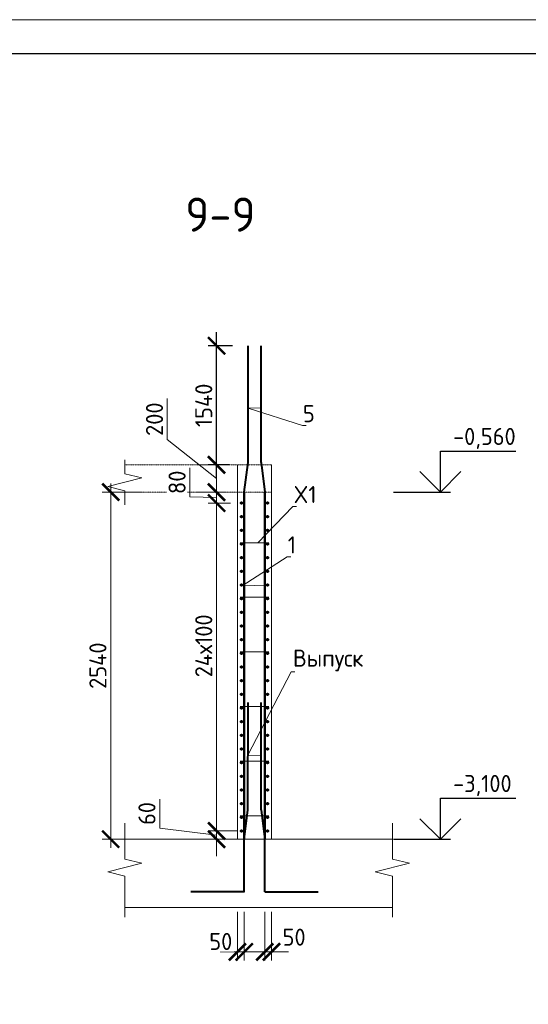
# Model space of a CAD drawing. Header units: millimetres. Extents: x 376598 to 1249954, y -318491 to -22134.
# Tile 292 of 444: x 724909 to 732354, y -123802 to -109390. Entities that reach past the tile are written whole.
import ezdxf
from ezdxf import colors
from ezdxf.entities.mleader import LeaderData, LeaderLine
from ezdxf.math import Vec2, Vec3

# ---------------------------------------------------------------- set-up
doc = ezdxf.new("R2010")
doc.units = ezdxf.units.MM
doc.linetypes.add('01 Штриховая _4 мм_', pattern=[6, 3.5, -2.5])
for name, color, linetype, lineweight in [('AF_Perekritie', 90, 'Continuous', 18), ('AF_Stena', 90, 'Continuous', 18), ('KR_Fundament', 253, 'Continuous', 18), ('Арм_шпильки', 143, 'Continuous', 18), ('Армирование', 3, 'Continuous', 40), ('АрмСтер', 2, 'Continuous', 50), ('подоснова', 151, 'Continuous', 5), ('РАЗМЕРЫ', 1, 'Continuous', 9), ('ТОНКИЕ', 7, 'Continuous', 9)]:
    doc.layers.add(name, color=color, linetype=linetype, lineweight=lineweight)
doc.layers.add('ТОЛСТЫЕ_ОСНОВНЫЕ', color=6, linetype='Continuous')
doc.styles.add('GOST-2.304_Type-B', font='GOST_Common.ttf')
doc.dimstyles.new('мой 25', dxfattribs={"dimscale": 100, "dimtxt": 2.5, "dimasz": 2.5, "dimexe": 1.25, "dimexo": 0.625, "dimtad": 1, "dimdec": 0, "dimlfac": 0.5, "dimtxsty": 'GOST-2.304_Type-B', "dimblk": 'ARCHTICK', "dimcen": 2.5, "dimdle": 1.25, "dimaunit": 1, "dimadec": 1, "dimazin": 2, "dimtfac": 1, "dimtdec": 0, "dimtmove": 1, "dimatfit": 3, "dimfxl": 6, "dimfxlon": 1, "dimtfill": 1, "dimlwd": -1, "dimlwe": -1, "dimarcsym": 0})
doc.dimstyles.new('СПДС', dxfattribs={"dimscale": 100, "dimtxt": 2.5, "dimasz": 2.5, "dimexe": 1.25, "dimexo": 0, "dimtad": 1, "dimdec": 0, "dimtxsty": 'GOST-2.304_Type-B', "dimblk": 'ARCHTICK', "dimcen": 2.5, "dimdle": 2, "dimadec": 0, "dimazin": 2, "dimtfac": 0.75, "dimtdec": 0, "dimtmove": 1, "dimatfit": 3, "dimfxl": 1, "dimtolj": 1, "dimarcsym": 1})

# ---------------------------------------------------------------- blocks, each defined once
blk = doc.blocks.new('*U2962')
at = {"layer": 'ТОЛСТЫЕ_ОСНОВНЫЕ', "color": 6}
blk.add_lwpolyline([(20, 5), (836, 5), (836, 589), (20, 589)], close=True, dxfattribs=at)
at = {"layer": 'ТОНКИЕ'}
blk.add_lwpolyline([(0, 0), (841, 0), (841, 594), (0, 594)], close=True, dxfattribs=at)
blk = doc.blocks.new('_None')
blk = doc.blocks.new('_ArchTick')
at = {"color": 0, "linetype": 'ByBlock', "const_width": 0.15}
blk.add_lwpolyline([(-0.5, -0.5), (0.5, 0.5)], dxfattribs=at)
blk = doc.blocks.new('*D2686')
at = {"layer": 'DEFPOINTS', "color": 0, "lineweight": 0, "transparency": 16777216}
for p in [(727791, -116305), (727928, -116305), (728058, -116465)]:
    blk.add_point(p, dxfattribs=at)
at = {"layer": 'РАЗМЕРЫ', "color": 0, "linetype": 'Continuous', "transparency": 16777216}
for p, q in [((727401, -116374), (727401, -115949)), ((727865, -116305), (727666, -116305)), ((727791, -116590), (727791, -116180)), ((727791, -116385), (727401, -116374)), ((727995, -116465), (727666, -116465))]:
    blk.add_line(p, q, dxfattribs=at)
at = {"layer": 'РАЗМЕРЫ', "color": 0, "transparency": 16777216, "xscale": 250, "yscale": 250, "zscale": 250}
for p, rotation in [((727791, -116305), 90), ((727791, -116465), 270)]:
    blk.add_blockref('_ArchTick', p, dxfattribs=dict(at, rotation=rotation))
at = {"layer": 'РАЗМЕРЫ', "color": 0, "lineweight": 0, "transparency": 16777216, "insert": (727213, -116161), "char_height": 250, "attachment_point": 5, "rotation": 90, "style": 'GOST-2.304_Type-B', "bg_fill": 3, "box_fill_scale": 1.1, "bg_fill_color": 256, "bg_fill_true_color": 13158600, "bg_fill_transparency": 0}
blk.add_mtext('80', dxfattribs=at)
blk = doc.blocks.new('*D2687')
at = {"layer": 'DEFPOINTS', "color": 0, "lineweight": 0, "transparency": 16777216}
for p in [(727454, -115905), (727791, -115905), (727454, -116305)]:
    blk.add_point(p, dxfattribs=at)
at = {"layer": 'РАЗМЕРЫ', "color": 0, "linetype": 'Continuous', "transparency": 16777216}
for p, q in [((727070, -115535), (727070, -114935)), ((727791, -116105), (727070, -115535)), ((727791, -116430), (727791, -115780)), ((727517, -115905), (727916, -115905)), ((727517, -116305), (727916, -116305))]:
    blk.add_line(p, q, dxfattribs=at)
at = {"layer": 'РАЗМЕРЫ', "color": 0, "transparency": 16777216, "xscale": 250, "yscale": 250, "zscale": 250}
for p, rotation in [((727791, -115905), 90), ((727791, -116305), 270)]:
    blk.add_blockref('_ArchTick', p, dxfattribs=dict(at, rotation=rotation))
at = {"layer": 'РАЗМЕРЫ', "color": 0, "lineweight": 0, "transparency": 16777216, "insert": (726882, -115235), "char_height": 250, "attachment_point": 5, "rotation": 90, "style": 'GOST-2.304_Type-B', "bg_fill": 3, "box_fill_scale": 1.1, "bg_fill_color": 256, "bg_fill_true_color": 13158600, "bg_fill_transparency": 0}
blk.add_mtext('200', dxfattribs=at)
blk = doc.blocks.new('*D2834')
at = {"layer": 'DEFPOINTS', "color": 0, "lineweight": 0, "transparency": 16777216}
for p in [(728156, -121265), (727791, -121385), (728096, -121385)]:
    blk.add_point(p, dxfattribs=at)
at = {"layer": 'РАЗМЕРЫ', "color": 0, "linetype": 'Continuous', "transparency": 16777216}
for p, q in [((726960, -121222), (726960, -120797)), ((727791, -121265), (727791, -121015)), ((727791, -121325), (726960, -121222)), ((728093, -121265), (727666, -121265)), ((727791, -121265), (727791, -121385)), ((727791, -121265), (727791, -121385)), ((728033, -121385), (727666, -121385)), ((727791, -121385), (727791, -121635))]:
    blk.add_line(p, q, dxfattribs=at)
at = {"layer": 'РАЗМЕРЫ', "color": 0, "transparency": 16777216, "xscale": 250, "yscale": 250, "zscale": 250}
for p, rotation in [((727791, -121265), 270), ((727791, -121385), 90)]:
    blk.add_blockref('_ArchTick', p, dxfattribs=dict(at, rotation=rotation))
at = {"layer": 'РАЗМЕРЫ', "color": 0, "lineweight": 0, "transparency": 16777216, "insert": (726772, -121009), "char_height": 250, "attachment_point": 5, "rotation": 90, "style": 'GOST-2.304_Type-B', "bg_fill": 3, "box_fill_scale": 1.1, "bg_fill_color": 256, "bg_fill_true_color": 13158600, "bg_fill_transparency": 0}
blk.add_mtext('60', dxfattribs=at)
blk = doc.blocks.new('*D2688')
at = {"layer": 'DEFPOINTS', "color": 0, "lineweight": 0, "transparency": 16777216}
for p in [(728096, -122385), (728196, -122385), (728196, -123035)]:
    blk.add_point(p, dxfattribs=at)
at = {"layer": 'РАЗМЕРЫ', "color": 0, "linetype": 'Continuous', "transparency": 16777216}
for p, q in [((728096, -122447), (728096, -123160)), ((728196, -122447), (728196, -123160)), ((728096, -123035), (727846, -123035)), ((728196, -123035), (728446, -123035))]:
    blk.add_line(p, q, dxfattribs=at)
at = {"layer": 'РАЗМЕРЫ', "color": 0, "lineweight": 0, "transparency": 16777216, "insert": (727853, -122882), "char_height": 250, "attachment_point": 5, "style": 'GOST-2.304_Type-B', "bg_fill": 3, "box_fill_scale": 1.1, "bg_fill_color": 256, "bg_fill_true_color": 13158600, "bg_fill_transparency": 0}
blk.add_mtext('50', dxfattribs=at)
at = {"layer": 'РАЗМЕРЫ', "color": 0, "linetype": 'Continuous', "transparency": 16777216}
blk.add_line((728096, -123035), (728196, -123035), dxfattribs=at)
at = {"layer": 'РАЗМЕРЫ', "color": 0, "transparency": 16777216, "xscale": 250, "yscale": 250, "zscale": 250}
blk.add_blockref('_ArchTick', (728096, -123035), dxfattribs=at)
at = {"layer": 'РАЗМЕРЫ', "color": 0, "transparency": 16777216, "xscale": 250, "yscale": 250, "zscale": 250, "rotation": 180}
blk.add_blockref('_ArchTick', (728196, -123035), dxfattribs=at)
blk = doc.blocks.new('*D2689')
at = {"layer": 'DEFPOINTS', "color": 0, "lineweight": 0, "transparency": 16777216}
for p in [(728496, -122385), (728596, -122385), (728596, -123035)]:
    blk.add_point(p, dxfattribs=at)
at = {"layer": 'РАЗМЕРЫ', "color": 0, "linetype": 'Continuous', "transparency": 16777216}
for p, q in [((728496, -122447), (728496, -123160)), ((728596, -122447), (728596, -123160)), ((728496, -123035), (728246, -123035)), ((728496, -123035), (728596, -123035)), ((728596, -123035), (728846, -123035))]:
    blk.add_line(p, q, dxfattribs=at)
at = {"layer": 'РАЗМЕРЫ', "color": 0, "transparency": 16777216, "xscale": 250, "yscale": 250, "zscale": 250}
blk.add_blockref('_ArchTick', (728496, -123035), dxfattribs=at)
at = {"layer": 'РАЗМЕРЫ', "color": 0, "lineweight": 0, "transparency": 16777216, "insert": (728926, -122819), "char_height": 250, "attachment_point": 5, "style": 'GOST-2.304_Type-B', "bg_fill": 3, "box_fill_scale": 1.1, "bg_fill_color": 256, "bg_fill_true_color": 13158600, "bg_fill_transparency": 0}
blk.add_mtext('50', dxfattribs=at)
at = {"layer": 'РАЗМЕРЫ', "color": 0, "transparency": 16777216, "xscale": 250, "yscale": 250, "zscale": 250, "rotation": 180}
blk.add_blockref('_ArchTick', (728596, -123035), dxfattribs=at)
blk = doc.blocks.new('*D2690')
at = {"layer": 'DEFPOINTS', "color": 0, "lineweight": 0, "transparency": 16777216}
for p in [(726754, -116305), (726241, -121385), (728560, -121385)]:
    blk.add_point(p, dxfattribs=at)
at = {"layer": 'РАЗМЕРЫ', "color": 0, "linetype": 'Continuous', "transparency": 16777216}
for p, q in [((726692, -116305), (726116, -116305)), ((726241, -116180), (726241, -121510)), ((726841, -121385), (726116, -121385))]:
    blk.add_line(p, q, dxfattribs=at)
at = {"layer": 'РАЗМЕРЫ', "color": 0, "transparency": 16777216, "xscale": 250, "yscale": 250, "zscale": 250}
for p, rotation in [((726241, -116305), 90), ((726241, -121385), 270)]:
    blk.add_blockref('_ArchTick', p, dxfattribs=dict(at, rotation=rotation))
at = {"layer": 'РАЗМЕРЫ', "color": 0, "lineweight": 0, "transparency": 16777216, "insert": (726054, -118845), "char_height": 250, "attachment_point": 5, "rotation": 90, "style": 'GOST-2.304_Type-B', "bg_fill": 3, "box_fill_scale": 1.1, "bg_fill_color": 256, "bg_fill_true_color": 13158600, "bg_fill_transparency": 0}
blk.add_mtext('2540', dxfattribs=at)
blk = doc.blocks.new('*D2693')
at = {"layer": 'DEFPOINTS', "color": 0, "lineweight": 0, "transparency": 16777216}
for p in [(727454, -115907), (727791, -115907), (727454, -116307)]:
    blk.add_point(p, dxfattribs=at)
at = {"layer": 'РАЗМЕРЫ', "color": 0, "linetype": 'Continuous', "transparency": 16777216}
for p, q in [((727070, -115537), (727070, -114937)), ((727791, -116107), (727070, -115537)), ((727791, -116432), (727791, -115782)), ((727517, -115907), (727916, -115907)), ((727517, -116307), (727916, -116307))]:
    blk.add_line(p, q, dxfattribs=at)
at = {"layer": 'РАЗМЕРЫ', "color": 0, "transparency": 16777216, "xscale": 250, "yscale": 250, "zscale": 250}
for p, rotation in [((727791, -115907), 90), ((727791, -116307), 270)]:
    blk.add_blockref('_ArchTick', p, dxfattribs=dict(at, rotation=rotation))
at = {"layer": 'РАЗМЕРЫ', "color": 0, "lineweight": 0, "transparency": 16777216, "insert": (726882, -115237), "char_height": 250, "attachment_point": 5, "rotation": 90, "style": 'GOST-2.304_Type-B', "bg_fill": 3, "box_fill_scale": 1.1, "bg_fill_color": 256, "bg_fill_true_color": 13158600, "bg_fill_transparency": 0}
blk.add_mtext('200', dxfattribs=at)
blk = doc.blocks.new('*D2695')
at = {"layer": 'DEFPOINTS', "color": 0, "lineweight": 0, "transparency": 16777216}
for p in [(728058, -116465), (727791, -121265), (728012, -121265)]:
    blk.add_point(p, dxfattribs=at)
at = {"layer": 'РАЗМЕРЫ', "color": 0, "linetype": 'Continuous', "transparency": 16777216}
for p, q in [((727791, -116340), (727791, -121390)), ((727995, -116465), (727666, -116465)), ((727950, -121265), (727666, -121265))]:
    blk.add_line(p, q, dxfattribs=at)
at = {"layer": 'РАЗМЕРЫ', "color": 0, "transparency": 16777216, "xscale": 250, "yscale": 250, "zscale": 250}
for p, rotation in [((727791, -116465), 90), ((727791, -121265), 270)]:
    blk.add_blockref('_ArchTick', p, dxfattribs=dict(at, rotation=rotation))
at = {"layer": 'РАЗМЕРЫ', "color": 0, "lineweight": 0, "transparency": 16777216, "insert": (727603, -118555), "char_height": 250, "attachment_point": 5, "rotation": 90, "style": 'GOST-2.304_Type-B', "bg_fill": 3, "box_fill_scale": 1.1, "bg_fill_color": 256, "bg_fill_true_color": 13158600, "bg_fill_transparency": 0}
blk.add_mtext('24х100', dxfattribs=at)
blk = doc.blocks.new('*D2956')
at = {"layer": 'DEFPOINTS', "color": 0, "lineweight": 0, "transparency": 16777216}
for p in [(727791, -114162), (728024, -114162), (727982, -115905)]:
    blk.add_point(p, dxfattribs=at)
at = {"layer": 'РАЗМЕРЫ', "color": 0, "lineweight": -2, "transparency": 16777216}
for p, q in [((727791, -116105), (727791, -113962)), ((728024, -114162), (727666, -114162)), ((727982, -115905), (727666, -115905))]:
    blk.add_line(p, q, dxfattribs=at)
at = {"layer": 'РАЗМЕРЫ', "color": 0, "lineweight": -2, "transparency": 16777216, "xscale": 250, "yscale": 250, "zscale": 250}
for p, rotation in [((727791, -114162), 90), ((727791, -115905), 270)]:
    blk.add_blockref('_ArchTick', p, dxfattribs=dict(at, rotation=rotation))
at = {"layer": 'РАЗМЕРЫ', "color": 0, "lineweight": 0, "transparency": 16777216, "insert": (727603, -115034), "char_height": 250, "attachment_point": 5, "rotation": 90, "style": 'GOST-2.304_Type-B'}
blk.add_mtext('\\A1;1540', dxfattribs=at)

msp = doc.modelspace()

# ---------------------------------------------------------------- linework, layer by layer
for points in [[(731066.8, -115704.8), (732172.1, -115704.8)], [(731066.8, -116304.8), (731066.8, -115704.8)], [(731366.8, -116004.8), (731066.8, -116304.8), (730766.8, -116004.8)], [(730382.2, -116304.8), (731216.8, -116304.8)], [(731066.8, -120784.8), (732172.1, -120784.8)], [(731066.8, -121384.8), (731066.8, -120784.8)], [(731366.8, -121084.8), (731066.8, -121384.8), (730766.8, -121084.8)], [(730382.2, -121384.8), (731216.8, -121384.8)]]:
    msp.add_lwpolyline(points)
at = {"layer": 'AF_Perekritie', "linetype": '01 Штриховая _4 мм_', "lineweight": 9}
for p, q in [((728596, -115904.8), (726447.4, -115904.8)), ((726447.4, -116304.8), (728596, -116304.8))]:
    msp.add_line(p, q, dxfattribs=at)
at = {"layer": 'AF_Stena', "lineweight": 20}
for p, q in [((728096, -115904.8), (728096, -121384.8)), ((728596, -121384.8), (728596, -115904.8)), ((728096, -121384.8), (728596, -121384.8))]:
    msp.add_line(p, q, dxfattribs=at)
for points in [[(726447.4, -115979.8), (726447.4, -115829.8)], [(726447.4, -115979.8), (726447.4, -116034.8)], [(726697.4, -116097.3), (726197.4, -116222.3)], [(726447.4, -116034.8), (726697.4, -116097.3)], [(726197.4, -116222.3), (726447.4, -116284.8)], [(726447.4, -116284.8), (726447.4, -116339.8)], [(726447.4, -116340.6), (726447.4, -116490.6)], [(726447.4, -121620.7), (726447.4, -121148.8)], [(730363.8, -121620.7), (730363.8, -121148.8)], [(726447.4, -121620.7), (726447.4, -121675.7)], [(730363.8, -121620.7), (730363.8, -121675.7)], [(726697.4, -121738.2), (726197.4, -121863.2)], [(726447.4, -121675.7), (726697.4, -121738.2)], [(730613.8, -121738.2), (730113.8, -121863.2)], [(730363.8, -121675.7), (730613.8, -121738.2)], [(726197.4, -121863.2), (726447.4, -121925.7)], [(726447.4, -121925.7), (726447.4, -121980.7)], [(730113.8, -121863.2), (730363.8, -121925.7)], [(730363.8, -121925.7), (730363.8, -121980.7)], [(726447.4, -121980.7), (726447.4, -122524.8)], [(730363.8, -121980.7), (730363.8, -122524.8)]]:
    msp.add_lwpolyline(points, dxfattribs=at)
at = {"layer": 'KR_Fundament', "lineweight": 9}
for p, q in [((730363.8, -121384.8), (726447.4, -121384.8)), ((726447.4, -122384.8), (730363.8, -122384.8))]:
    msp.add_line(p, q, dxfattribs=at)
at = {"layer": 'Армирование', "ltscale": 100}
for p, q in [((728251.2, -115872.6), (728251.2, -114162.3)), ((728442, -115872.6), (728442, -114162.3)), ((728250.9, -120957.4), (728251.2, -119384.3)), ((728441.7, -120957.4), (728442, -119384.3)), ((728196.9, -121392), (728250.9, -120957.4)), ((728441.7, -120957.4), (728495.7, -121392)), ((728197.2, -122155.4), (728196.9, -121392)), ((728496, -122155.4), (728495.7, -121392)), ((728197.6, -122155.5), (727416, -122155.2)), ((728496, -122155.4), (729277.5, -122155))]:
    msp.add_line(p, q, dxfattribs=at)
for centre in [(728156, -116464.8), (728536, -116464.8), (728156, -116864.8), (728536, -116864.8), (728156, -117264.8), (728536, -117264.8), (728156, -117664.8), (728536, -117664.8), (728156, -118064.8), (728536, -118064.8), (728156, -118464.8), (728536, -118464.8), (728156, -118864.8), (728536, -118864.8), (728156, -119264.8), (728536, -119264.8), (728156, -119664.8), (728536, -119664.8), (728156, -120064.8), (728536, -120064.8), (728156, -120464.8), (728536, -120464.8), (728156, -120864.8), (728536, -120864.8), (728156, -121264.8), (728536, -121264.8)]:
    msp.add_circle(centre, 12, dxfattribs=at)
at = {"layer": 'АрмСтер', "ltscale": 15}
for p, q in [((728197.2, -121384.8), (728197.2, -116304.8)), ((728495.7, -121384.8), (728495.7, -116304.8))]:
    msp.add_line(p, q, dxfattribs=at)

# ---------------------------------------------------------------- block references
at = {"xscale": 100, "yscale": 100, "zscale": 100}
msp.add_blockref('*U2962', (665485, -168789.7, 3100), dxfattribs=at)

# ---------------------------------------------------------------- texts
at = {"style": 'GOST-2.304_Type-B'}
for s, p in [('-0,560', (731252.7, -115614.8)), ('-3,100', (731252.7, -120694.8))]:
    msp.add_text(s, height=250, dxfattribs=at).set_placement(p)
at = {"layer": 'РАЗМЕРЫ', "insert": (727846.9, -112242.6), "char_height": 500, "attachment_point": 5, "style": 'GOST-2.304_Type-B'}
msp.add_mtext_dynamic_manual_height_columns('9-9', width=3941.213, gutter_width=625, heights=[0], dxfattribs=at)

# ---------------------------------------------------------------- leaders
at = {"layer": 'подоснова'}
ml = msp.add_multileader_mtext('Standard', dxfattribs=at)
ml.set_content('5', color=256, style='GOST-2.304_Type-B')
ml.set_leader_properties(color=256, linetype='ByLayer', lineweight=15)
ml.set_arrow_properties(name='NONE')
ml.build(insert=Vec2(0, 0))
ml.multileader.update_dxf_attribs({"text_left_attachment_type": 6, "text_right_attachment_type": 6, "dogleg_length": 10, "arrow_head_size": 18})
ctx = ml.context
ctx.base_point, ctx.char_height, ctx.arrow_head_size, ctx.landing_gap_size, ctx.plane_origin = Vec3(729059.5, -115331.9), 250, 18, 20, Vec3(727842.7, -114019.3)
ctx.left_attachment, ctx.right_attachment, ctx.text_align_type = 6, 6, 1
notes = []
notes.append((ctx, [(0, (1, 1, 0), (729049.5, -115331.9), (1, 0), 10, [(1, [(728442, -115071.9), (728251.2, -115073.7)], 0, [])])]))
ctx.mtext.insert, ctx.mtext.width, ctx.mtext.alignment, ctx.mtext.flow_direction = Vec3(729142, -115031.9), 22.898, 2, 5
ml = msp.add_multileader_mtext('Standard', dxfattribs=at)
ml.set_content('1 ', color=256, style='GOST-2.304_Type-B')
ml.set_leader_properties(color=256, linetype='ByLayer', lineweight=15)
ml.set_arrow_properties(name='NONE')
ml.build(insert=Vec2(0, 0))
ml.multileader.update_dxf_attribs({"text_left_attachment_type": 6, "text_right_attachment_type": 6, "dogleg_length": 10, "arrow_head_size": 18})
ctx = ml.context
ctx.base_point, ctx.char_height, ctx.arrow_head_size, ctx.landing_gap_size, ctx.plane_origin = Vec3(728836, -117252.2), 250, 18, 20, Vec3(727841.5, -116811.9)
ctx.left_attachment, ctx.right_attachment, ctx.text_align_type = 6, 6, 1
notes.append((ctx, [(0, (1, 1, 0), (728826, -117252.2), (1, 0), 10, [(1, [(728536, -117664.8), (728164.1, -117674.1)], 0, [])])]))
ctx.mtext.insert, ctx.mtext.width, ctx.mtext.alignment, ctx.mtext.flow_direction = Vec3(728893.5, -116952.2), 22.898, 2, 5
ml = msp.add_multileader_mtext('Standard', dxfattribs=at)
ml.set_content('Выпуск', color=256, style='GOST-2.304_Type-B')
ml.set_leader_properties(color=256, linetype='ByLayer', lineweight=15)
ml.set_arrow_properties(name='NONE')
ml.build(insert=Vec2(0, 0))
ml.multileader.update_dxf_attribs({"text_left_attachment_type": 6, "text_right_attachment_type": 6, "dogleg_length": 10, "arrow_head_size": 18})
ctx = ml.context
ctx.base_point, ctx.char_height, ctx.arrow_head_size, ctx.landing_gap_size, ctx.plane_origin = Vec3(728892.3, -118935), 250, 18, 20, Vec3(727735.2, -118916.8)
ctx.left_attachment, ctx.right_attachment, ctx.text_align_type = 6, 6, 1
notes.append((ctx, [(0, (1, 1, 0), (728882.3, -118935), (1, 0), 10, [(1, [(728441.6, -120158.1), (728251, -120154.7)], 0, [])])]))
ctx.mtext.insert, ctx.mtext.width, ctx.mtext.alignment, ctx.mtext.flow_direction = Vec3(729424.8, -118610), 22.898, 2, 5
for ctx, leaders in notes:
    for number, flags, end, landing, length, lines in leaders:
        leader = LeaderData()
        leader.index, (leader.has_last_leader_line, leader.has_dogleg_vector, leader.attachment_direction) = number, flags
        leader.last_leader_point, leader.dogleg_vector, leader.dogleg_length = Vec3(end), Vec3(landing), length
        for number, points, colour, breaks in lines:
            line = LeaderLine()
            line.index, line.vertices, line.color, line.breaks = number, Vec3.list(points), colors.encode_raw_color(colour), breaks
            leader.lines.append(line)
        ctx.leaders.append(leader)

# ---------------------------------------------------------------- next in the draw order: dimensions: what is measured, and where the dimension line sits
at = {"layer": 'РАЗМЕРЫ', "lineweight": 0}
for base, p1, p2, picture, middle in [((727790.7, -116304.8), (728057.8, -116464.8), (727927.8, -116304.8), '*D2686', (727400.8, -116311)), ((727790.7, -121384.8), (728156, -121264.8), (728096, -121384.8), '*D2834', (726959.7, -121159.1))]:
    dim = msp.add_linear_dim(base=base, p1=p1, p2=p2, angle=90, dimstyle='мой 25', dxfattribs=at)
    dim.commit()
    dim.dimension.update_dxf_attribs({"geometry": picture, "text_midpoint": middle, "dimtype": 160})
dim = msp.add_linear_dim(base=(728195.9, -123034.9), p1=(728096, -122384.8), p2=(728195.9, -122384.8), dimstyle='мой 25', dxfattribs=at)
dim.commit()
dim.dimension.update_dxf_attribs({"geometry": '*D2688', "text_midpoint": (727853.3, -123069.5), "dimtype": 160})

# ---------------------------------------------------------------- next in the draw order: dimensions: what is measured, and where the dimension line sits
dim = msp.add_linear_dim(base=(727790.7, -115904.8), p1=(727454.2, -116304.8), p2=(727454.5, -115904.8), angle=90, dimstyle='мой 25', dxfattribs=at)
dim.commit()
dim.dimension.update_dxf_attribs({"geometry": '*D2687', "text_midpoint": (727069.8, -115472), "dimtype": 160})
dim = msp.add_linear_dim(base=(728596, -123034.9), p1=(728495.9, -122384.8), p2=(728596, -122384.8), dimstyle='мой 25', dxfattribs=at)
dim.commit()
dim.dimension.update_dxf_attribs({"geometry": '*D2689', "text_midpoint": (728925.6, -123006.9), "dimtype": 160})

# ---------------------------------------------------------------- next in the draw order: dimensions: what is measured, and where the dimension line sits
dim = msp.add_linear_dim(base=(726241.4, -121384.8), p1=(726754.3, -116304.8), p2=(728560.2, -121384.8), angle=90, dimstyle='мой 25', dxfattribs=at)
dim.commit()
dim.dimension.update_dxf_attribs({"geometry": '*D2690', "text_midpoint": (726053.9, -118844.8)})

# ---------------------------------------------------------------- next in the draw order: linework, layer by layer
at = {"layer": 'Арм_шпильки'}
for p, q in [((728136, -117044.8), (728556, -117044.8)), ((728136, -117844.8), (728556, -117844.8)), ((728136, -118644.8), (728556, -118644.8)), ((728136, -119444.8), (728556, -119444.8)), ((728136, -120244.8), (728556, -120244.8)), ((728136, -121044.8), (728556, -121044.8))]:
    msp.add_line(p, q, dxfattribs=at)
at = {"layer": 'Армирование', "ltscale": 100}
for p, q in [((728197.2, -116307.2), (728251.2, -115872.6)), ((728442, -115872.6), (728496, -116307.2))]:
    msp.add_line(p, q, dxfattribs=at)
for centre in [(728156, -116664.8), (728536, -116664.8), (728156, -117064.8), (728536, -117064.8), (728156, -117464.8), (728536, -117464.8), (728156, -117864.8), (728536, -117864.8), (728156, -118264.8), (728536, -118264.8), (728156, -118664.8), (728536, -118664.8), (728156, -119064.8), (728536, -119064.8), (728156, -119464.8), (728536, -119464.8), (728156, -119864.8), (728536, -119864.8), (728156, -120264.8), (728536, -120264.8), (728156, -120664.8), (728536, -120664.8), (728156, -121064.8), (728536, -121064.8)]:
    msp.add_circle(centre, 12, dxfattribs=at)

# ---------------------------------------------------------------- next in the draw order: dimensions: what is measured, and where the dimension line sits
at = {"layer": 'РАЗМЕРЫ', "lineweight": 0}
dim = msp.add_linear_dim(base=(727790.7, -115907.2), p1=(727454.2, -116307.2), p2=(727454.5, -115907.2), angle=90, dimstyle='мой 25', dxfattribs=at)
dim.commit()
dim.dimension.update_dxf_attribs({"geometry": '*D2693', "text_midpoint": (727069.8, -115474.5), "dimtype": 160})

# ---------------------------------------------------------------- next in the draw order: leaders
at = {"layer": 'подоснова'}
ml = msp.add_multileader_mtext('Standard', dxfattribs=at)
ml.set_content('X1', color=256, style='GOST-2.304_Type-B')
ml.set_leader_properties(color=256, linetype='ByLayer', lineweight=15)
ml.set_arrow_properties(name='NONE')
ml.build(insert=Vec2(0, 0))
ml.multileader.update_dxf_attribs({"text_left_attachment_type": 6, "text_right_attachment_type": 6, "dogleg_length": 10, "arrow_head_size": 18})
ctx = ml.context
ctx.base_point, ctx.char_height, ctx.arrow_head_size, ctx.landing_gap_size, ctx.plane_origin = Vec3(728916.4, -116514.9), 250, 18, 20, Vec3(727921.9, -115742.7)
ctx.left_attachment, ctx.right_attachment, ctx.text_align_type = 6, 6, 1
notes = []
notes.append((ctx, [(0, (1, 1, 0), (728906.4, -116514.9), (1, 0), 10, [(0, [(728392.6, -117044.8)], 0, [])])]))
ctx.mtext.insert, ctx.mtext.width, ctx.mtext.alignment, ctx.mtext.flow_direction = Vec3(729086.4, -116214.9), 22.898, 2, 5
for ctx, leaders in notes:
    for number, flags, end, landing, length, lines in leaders:
        leader = LeaderData()
        leader.index, (leader.has_last_leader_line, leader.has_dogleg_vector, leader.attachment_direction) = number, flags
        leader.last_leader_point, leader.dogleg_vector, leader.dogleg_length = Vec3(end), Vec3(landing), length
        for number, points, colour, breaks in lines:
            line = LeaderLine()
            line.index, line.vertices, line.color, line.breaks = number, Vec3.list(points), colors.encode_raw_color(colour), breaks
            leader.lines.append(line)
        ctx.leaders.append(leader)

# ---------------------------------------------------------------- next in the draw order: dimensions: what is measured, and where the dimension line sits
at = {"layer": 'РАЗМЕРЫ', "color": 4, "lineweight": 0}
dim = msp.add_linear_dim(base=(727790.7, -114162.3), p1=(727982, -115904.8), p2=(728023.9, -114162.3), angle=90, text='1540', dimstyle='СПДС', dxfattribs=at)
dim.commit()
dim.dimension.update_dxf_attribs({"geometry": '*D2956', "text_midpoint": (727603.2, -115033.5)})
at = {"layer": 'РАЗМЕРЫ', "lineweight": 0}
dim = msp.add_linear_dim(base=(727790.7, -121264.8), p1=(728057.8, -116464.8), p2=(728012.1, -121264.8), angle=90, text='24х100', dimstyle='мой 25', dxfattribs=at)
dim.commit()
dim.dimension.update_dxf_attribs({"geometry": '*D2695', "text_midpoint": (727790.7, -118554.9), "dimtype": 160})

doc.saveas('drawing.dxf')
